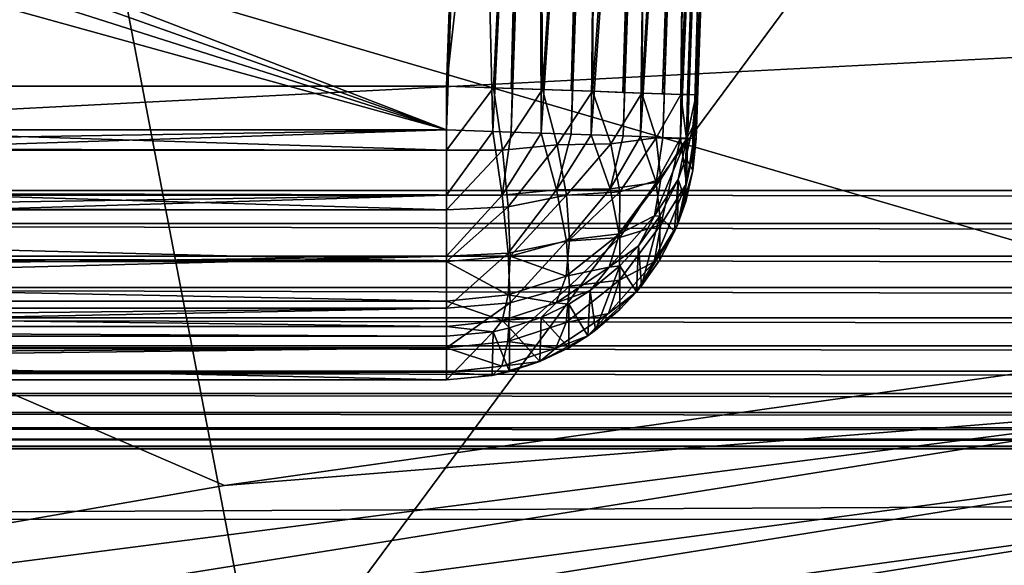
# Model space of a CAD drawing. Header units: millimetres. Extents: x -43.6 to 43.6, y -43.6 to 43.6.
# Tile 398 of 637: x -5.669 to -4.683, y 34.266 to 34.812. Entities that reach past the tile are written whole.
import ezdxf

# ---------------------------------------------------------------- set-up
doc = ezdxf.new("R2010")
doc.units = ezdxf.units.MM
doc.header["$LTSCALE"] = 52.148148
for name, color, linetype in [('150', 7, 'CONTINUOUS'), ('153', 7, 'CONTINUOUS'), ('162', 7, 'CONTINUOUS'), ('166', 7, 'CONTINUOUS'), ('188', 7, 'CONTINUOUS'), ('190', 7, 'CONTINUOUS'), ('191', 7, 'CONTINUOUS'), ('214', 7, 'CONTINUOUS'), ('270', 7, 'CONTINUOUS'), ('271', 7, 'CONTINUOUS'), ('295', 7, 'CONTINUOUS'), ('341', 7, 'CONTINUOUS'), ('358', 7, 'CONTINUOUS'), ('359', 7, 'CONTINUOUS'), ('360', 7, 'CONTINUOUS'), ('361', 7, 'CONTINUOUS'), ('362', 7, 'CONTINUOUS'), ('374', 7, 'CONTINUOUS'), ('376', 7, 'CONTINUOUS')]:
    doc.layers.add(name, color=color, linetype=linetype)

msp = doc.modelspace()

# ---------------------------------------------------------------- linework, layer by layer
at = {"layer": '150', "linetype": 'Continuous'}
for points in [[(-3.51865, 36.6918, 23.93032), (-5.4256, 34.11657, 15.3553), (-5.86139, 36.39121, 23.93032), (-3.51865, 36.6918, 23.93032)], [(-4.33578, 34.27058, 15.34988), (-5.4256, 34.11657, 15.3553), (-3.51865, 36.6918, 23.93032), (-4.33578, 34.27058, 15.34988)], [(-5.4256, 34.11657, 15.3553), (-6.52169, 33.926, 15.362), (-5.86139, 36.39121, 23.93032), (-5.4256, 34.11657, 15.3553)]]:
    msp.add_3dface(points, dxfattribs=at)
at = {"layer": '153', "color": 2, "linetype": 'Continuous'}
for points in [[(-4.63352, 35.09554, 25.93032), (-6.91836, 34.71758, 25.93032), (-4.21213, 28.73255, 2.36968), (-4.63352, 35.09554, 25.93032)], [(-4.21213, 28.73255, 2.36968), (-6.91836, 34.71758, 25.93032), (-5.25826, 28.55969, 2.36968), (-4.21213, 28.73255, 2.36968)], [(-5.25826, 28.55969, 2.36968), (-6.91836, 34.71758, 25.93032), (-6.29734, 28.34869, 2.36968), (-5.25826, 28.55969, 2.36968)]]:
    msp.add_3dface(points, dxfattribs=at)
at = {"layer": '162', "linetype": 'Continuous'}
for points in [[(-5.21508, 35.5, -4.5), (-7.4666, 34.69631, -4.5), (-8.87921, 35.5, -4.5), (-5.21508, 35.5, -4.5)], [(-7.3609, 34.73322, -4.5), (-7.4666, 34.69631, -4.5), (-5.21508, 35.5, -4.5), (-7.3609, 34.73322, -4.5)], [(-7.25, 34.74567, -4.5), (-7.3609, 34.73322, -4.5), (-5.21508, 35.5, -4.5), (-7.25, 34.74567, -4.5)], [(-5.24142, 34.74567, -4.5), (-7.25, 34.74567, -4.5), (-5.21508, 35.5, -4.5), (-5.24142, 34.74567, -4.5)]]:
    msp.add_3dface(points, dxfattribs=at)
at = {"layer": '166', "linetype": 'Continuous'}
for points in [[(-5.21356, 35.5, -1.5), (-7.31207, 35.5, -1.5), (-5.24142, 34.70204, -1.5), (-5.21356, 35.5, -1.5)], [(-7.31207, 35.5, -1.5), (-7.27777, 35.42298, -1.5), (-5.24142, 34.70204, -1.5), (-7.31207, 35.5, -1.5)], [(-7.27777, 35.42298, -1.5), (-7.25716, 35.34296, -1.5), (-5.24142, 34.70204, -1.5), (-7.27777, 35.42298, -1.5)], [(-7.25716, 35.34296, -1.5), (-7.25002, 35.25858, -1.5), (-5.24142, 34.70204, -1.5), (-7.25716, 35.34296, -1.5)], [(-7.25002, 35.25858, -1.5), (-7.25, 34.70204, -1.5), (-5.24142, 34.70204, -1.5), (-7.25002, 35.25858, -1.5)]]:
    msp.add_3dface(points, dxfattribs=at)
at = {"layer": '188', "linetype": 'Continuous'}
for points in [[(-7.25, 34.31228, 6.25436), (-7.25, 34.38278, 2.2155), (7.25, 34.38278, 2.2155), (-7.25, 34.31228, 6.25436)], [(7.25, 34.31228, 6.25436), (-7.25, 34.31228, 6.25436), (7.25, 34.38278, 2.2155), (7.25, 34.31228, 6.25436)]]:
    msp.add_3dface(points, dxfattribs=at)
at = {"layer": '190', "linetype": 'Continuous'}
for points in [[(-5.24142, 34.45207, -1.75436), (-7.25, 34.45207, -1.75436), (-7.25, 34.49571, -4.25436), (-5.24142, 34.45207, -1.75436)], [(-5.24142, 34.49571, -4.25436), (-5.24142, 34.45207, -1.75436), (-7.25, 34.49571, -4.25436), (-5.24142, 34.49571, -4.25436)]]:
    msp.add_3dface(points, dxfattribs=at)
at = {"layer": '191', "linetype": 'Continuous'}
for points in [[(7.25, 34.64147, 1.97002), (-7.25, 34.64147, 1.97002), (7.25, 35.38939, 1.99614), (7.25, 34.64147, 1.97002)], [(7.25, 35.38939, 1.99614), (-7.25, 34.64147, 1.97002), (-7.25, 35.38939, 1.99614), (7.25, 35.38939, 1.99614)]]:
    msp.add_3dface(points, dxfattribs=at)
at = {"layer": '214', "color": 2, "linetype": 'Continuous'}
for points in [[(-4.6258, 35.13627, 26.03118), (-6.92572, 34.81796, 26.12162), (-6.91392, 34.75861, 26.03118), (-4.6258, 35.13627, 26.03118)], [(-4.63352, 35.09554, 25.93032), (-4.6258, 35.13627, 26.03118), (-6.91392, 34.75861, 26.03118), (-4.63352, 35.09554, 25.93032)], [(-6.91836, 34.71758, 25.93032), (-4.63352, 35.09554, 25.93032), (-6.91392, 34.75861, 26.03118), (-6.91836, 34.71758, 25.93032)]]:
    msp.add_3dface(points, dxfattribs=at)
at = {"layer": '270', "linetype": 'Continuous'}
for points in [[(-5.24142, 34.70204, -1.5), (-7.25, 34.70204, -1.5), (-7.25, 34.66904, -1.50219), (-5.24142, 34.70204, -1.5)], [(-7.25, 34.63663, -1.50871), (-5.24142, 34.70204, -1.5), (-7.25, 34.66904, -1.50219), (-7.25, 34.63663, -1.50871)], [(-5.24142, 34.70204, -1.5), (-7.25, 34.63663, -1.50871), (-5.24142, 34.63663, -1.50871), (-5.24142, 34.70204, -1.5)], [(-7.25, 34.60536, -1.51945), (-7.25, 34.57578, -1.53422), (-5.24142, 34.63663, -1.50871), (-7.25, 34.60536, -1.51945)], [(-5.24142, 34.63663, -1.50871), (-7.25, 34.57578, -1.53422), (-5.24142, 34.57578, -1.53422), (-5.24142, 34.63663, -1.50871)], [(-7.25, 34.63663, -1.50871), (-7.25, 34.60536, -1.51945), (-5.24142, 34.63663, -1.50871), (-7.25, 34.63663, -1.50871)], [(-7.25, 34.54841, -1.55277), (-7.25, 34.52372, -1.57477), (-5.24142, 34.57578, -1.53422), (-7.25, 34.54841, -1.55277)], [(-5.24142, 34.57578, -1.53422), (-7.25, 34.52372, -1.57477), (-5.24142, 34.52372, -1.57477), (-5.24142, 34.57578, -1.53422)], [(-7.25, 34.57578, -1.53422), (-7.25, 34.54841, -1.55277), (-5.24142, 34.57578, -1.53422), (-7.25, 34.57578, -1.53422)], [(-7.25, 34.50216, -1.59984), (-7.25, 34.48409, -1.62753), (-5.24142, 34.52372, -1.57477), (-7.25, 34.50216, -1.59984)], [(-5.24142, 34.52372, -1.57477), (-7.25, 34.48409, -1.62753), (-5.24142, 34.48409, -1.62753), (-5.24142, 34.52372, -1.57477)], [(-7.25, 34.52372, -1.57477), (-7.25, 34.50216, -1.59984), (-5.24142, 34.52372, -1.57477), (-7.25, 34.52372, -1.57477)], [(-7.25, 34.46983, -1.65736), (-7.25, 34.45964, -1.68881), (-5.24142, 34.48409, -1.62753), (-7.25, 34.46983, -1.65736)], [(-5.24142, 34.48409, -1.62753), (-7.25, 34.45964, -1.68881), (-5.24142, 34.45964, -1.68881), (-5.24142, 34.48409, -1.62753)], [(-7.25, 34.48409, -1.62753), (-7.25, 34.46983, -1.65736), (-5.24142, 34.48409, -1.62753), (-7.25, 34.48409, -1.62753)], [(-7.25, 34.45207, -1.75436), (-5.24142, 34.45207, -1.75436), (-5.24142, 34.45964, -1.68881), (-7.25, 34.45207, -1.75436)], [(-7.25, 34.45369, -1.72134), (-7.25, 34.45207, -1.75436), (-5.24142, 34.45964, -1.68881), (-7.25, 34.45369, -1.72134)], [(-7.25, 34.45964, -1.68881), (-7.25, 34.45369, -1.72134), (-5.24142, 34.45964, -1.68881), (-7.25, 34.45964, -1.68881)]]:
    msp.add_3dface(points, dxfattribs=at)
at = {"layer": '271', "linetype": 'Continuous'}
for points in [[(-7.25, 34.74567, -4.5), (-5.24142, 34.74567, -4.5), (-5.24142, 34.68167, -4.49167), (-7.25, 34.74567, -4.5)], [(-7.24998, 34.6852, -4.49257), (-7.25, 34.74567, -4.5), (-5.24142, 34.68167, -4.49167), (-7.24998, 34.6852, -4.49257)], [(-7.25, 34.62442, -4.46862), (-7.24998, 34.68167, -4.49167), (-5.24142, 34.62194, -4.46723), (-7.25, 34.62442, -4.46862)], [(-7.24998, 34.68167, -4.49167), (-7.24998, 34.6852, -4.49257), (-5.24142, 34.68167, -4.49167), (-7.24998, 34.68167, -4.49167)], [(-5.24142, 34.62194, -4.46723), (-7.24998, 34.68167, -4.49167), (-5.24142, 34.68167, -4.49167), (-5.24142, 34.62194, -4.46723)], [(-7.25, 34.62194, -4.46723), (-7.25, 34.62442, -4.46862), (-5.24142, 34.62194, -4.46723), (-7.25, 34.62194, -4.46723)], [(-7.25, 34.57192, -4.42974), (-7.25, 34.62194, -4.46723), (-5.24142, 34.57045, -4.42831), (-7.25, 34.57192, -4.42974)], [(-5.24142, 34.57045, -4.42831), (-7.25, 34.62194, -4.46723), (-5.24142, 34.62194, -4.46723), (-5.24142, 34.57045, -4.42831)], [(-7.25, 34.57045, -4.42831), (-7.25, 34.57192, -4.42974), (-5.24142, 34.57045, -4.42831), (-7.25, 34.57045, -4.42831)], [(-7.25, 34.53128, -4.37859), (-7.25, 34.57045, -4.42831), (-5.24142, 34.53064, -4.37751), (-7.25, 34.53128, -4.37859)], [(-5.24142, 34.53064, -4.37751), (-7.25, 34.57045, -4.42831), (-5.24142, 34.57045, -4.42831), (-5.24142, 34.53064, -4.37751)], [(-7.25, 34.53064, -4.37751), (-7.25, 34.53128, -4.37859), (-5.24142, 34.53064, -4.37751), (-7.25, 34.53064, -4.37751)], [(-7.25, 34.50529, -4.31866), (-7.25, 34.53064, -4.37751), (-5.24142, 34.50516, -4.31821), (-7.25, 34.50529, -4.31866)], [(-5.24142, 34.50516, -4.31821), (-7.25, 34.53064, -4.37751), (-5.24142, 34.53064, -4.37751), (-5.24142, 34.50516, -4.31821)], [(-7.25, 34.50516, -4.31821), (-7.25, 34.50529, -4.31866), (-5.24142, 34.50516, -4.31821), (-7.25, 34.50516, -4.31821)], [(-5.24142, 34.49571, -4.25436), (-7.25, 34.49571, -4.25436), (-7.25, 34.50516, -4.31821), (-5.24142, 34.49571, -4.25436)], [(-5.24142, 34.49571, -4.25436), (-7.25, 34.50516, -4.31821), (-5.24142, 34.50516, -4.31821), (-5.24142, 34.49571, -4.25436)]]:
    msp.add_3dface(points, dxfattribs=at)
at = {"layer": '295', "linetype": 'Continuous'}
for points in [[(-7.25, 34.64147, 1.97002), (7.25, 34.64147, 1.97002), (7.25, 34.60842, 1.97105), (-7.25, 34.64147, 1.97002)], [(-7.25, 34.60842, 1.97105), (-7.25, 34.64147, 1.97002), (7.25, 34.60842, 1.97105), (-7.25, 34.60842, 1.97105)], [(-7.25, 34.5758, 1.97644), (-7.25, 34.60842, 1.97105), (7.25, 34.5758, 1.97644), (-7.25, 34.5758, 1.97644)], [(7.25, 34.5758, 1.97644), (-7.25, 34.60842, 1.97105), (7.25, 34.60842, 1.97105), (7.25, 34.5758, 1.97644)], [(-7.25, 34.54417, 1.98608), (-7.25, 34.5758, 1.97644), (7.25, 34.54417, 1.98608), (-7.25, 34.54417, 1.98608)], [(7.25, 34.54417, 1.98608), (-7.25, 34.5758, 1.97644), (7.25, 34.5758, 1.97644), (7.25, 34.54417, 1.98608)], [(-7.25, 34.51409, 1.99982), (-7.25, 34.54417, 1.98608), (7.25, 34.51409, 1.99982), (-7.25, 34.51409, 1.99982)], [(7.25, 34.51409, 1.99982), (-7.25, 34.54417, 1.98608), (7.25, 34.54417, 1.98608), (7.25, 34.51409, 1.99982)], [(-7.25, 34.48609, 2.0174), (-7.25, 34.51409, 1.99982), (7.25, 34.48609, 2.0174), (-7.25, 34.48609, 2.0174)], [(7.25, 34.48609, 2.0174), (-7.25, 34.51409, 1.99982), (7.25, 34.51409, 1.99982), (7.25, 34.48609, 2.0174)], [(-7.25, 34.46065, 2.03852), (-7.25, 34.48609, 2.0174), (7.25, 34.46065, 2.03852), (-7.25, 34.46065, 2.03852)], [(7.25, 34.46065, 2.03852), (-7.25, 34.48609, 2.0174), (7.25, 34.48609, 2.0174), (7.25, 34.46065, 2.03852)], [(-7.25, 34.43823, 2.06282), (-7.25, 34.46065, 2.03852), (7.25, 34.43823, 2.06282), (-7.25, 34.43823, 2.06282)], [(7.25, 34.43823, 2.06282), (-7.25, 34.46065, 2.03852), (7.25, 34.46065, 2.03852), (7.25, 34.43823, 2.06282)], [(-7.25, 34.4192, 2.08986), (-7.25, 34.43823, 2.06282), (7.25, 34.4192, 2.08986), (-7.25, 34.4192, 2.08986)], [(7.25, 34.4192, 2.08986), (-7.25, 34.43823, 2.06282), (7.25, 34.43823, 2.06282), (7.25, 34.4192, 2.08986)], [(-7.25, 34.40391, 2.11918), (-7.25, 34.4192, 2.08986), (7.25, 34.40391, 2.11918), (-7.25, 34.40391, 2.11918)], [(7.25, 34.40391, 2.11918), (-7.25, 34.4192, 2.08986), (7.25, 34.4192, 2.08986), (7.25, 34.40391, 2.11918)], [(-7.25, 34.39263, 2.15026), (-7.25, 34.40391, 2.11918), (7.25, 34.39263, 2.15026), (-7.25, 34.39263, 2.15026)], [(7.25, 34.39263, 2.15026), (-7.25, 34.40391, 2.11918), (7.25, 34.40391, 2.11918), (7.25, 34.39263, 2.15026)], [(-7.25, 34.38554, 2.18256), (-7.25, 34.39263, 2.15026), (7.25, 34.38554, 2.18256), (-7.25, 34.38554, 2.18256)], [(7.25, 34.38554, 2.18256), (-7.25, 34.39263, 2.15026), (7.25, 34.39263, 2.15026), (7.25, 34.38554, 2.18256)], [(7.25, 34.38278, 2.2155), (-7.25, 34.38278, 2.2155), (-7.25, 34.38554, 2.18256), (7.25, 34.38278, 2.2155)], [(7.25, 34.38278, 2.2155), (-7.25, 34.38554, 2.18256), (7.25, 34.38554, 2.18256), (7.25, 34.38278, 2.2155)]]:
    msp.add_3dface(points, dxfattribs=at)
at = {"layer": '341', "linetype": 'Continuous'}
for points in [[(-4.92083, 36.74127, -3.00266), (-4.92094, 36.73619, -2.88755), (-4.99157, 34.73695, -4.25015), (-4.92083, 36.74127, -3.00266)], [(-4.9211, 36.73573, -3.11774), (-4.92083, 36.74127, -3.00266), (-4.99157, 34.73695, -4.25015), (-4.9211, 36.73573, -3.11774)], [(-4.92094, 36.73619, -2.88755), (-4.92142, 36.72054, -2.7734), (-4.99157, 34.73695, -4.25015), (-4.92094, 36.73619, -2.88755)], [(-4.92173, 36.71962, -3.23183), (-4.9211, 36.73573, -3.11774), (-4.99157, 34.73695, -4.25015), (-4.92173, 36.71962, -3.23183)], [(-4.92142, 36.72054, -2.7734), (-4.92226, 36.69443, -2.66117), (-4.99157, 34.73695, -4.25015), (-4.92142, 36.72054, -2.7734)], [(-4.92272, 36.69307, -3.34395), (-4.92173, 36.71962, -3.23183), (-4.99157, 34.73695, -4.25015), (-4.92272, 36.69307, -3.34395)], [(-4.92226, 36.69443, -2.66117), (-4.92346, 36.65811, -2.55181), (-4.99157, 34.73695, -4.25015), (-4.92226, 36.69443, -2.66117)], [(-4.92407, 36.6563, -3.45315), (-4.92272, 36.69307, -3.34395), (-4.99157, 34.73695, -4.25015), (-4.92407, 36.6563, -3.45315)], [(-4.92346, 36.65811, -2.55181), (-4.92501, 36.61186, -2.44626), (-4.99157, 34.73695, -4.25015), (-4.92346, 36.65811, -2.55181)], [(-4.92577, 36.60964, -3.55851), (-4.92407, 36.6563, -3.45315), (-4.99157, 34.73695, -4.25015), (-4.92577, 36.60964, -3.55851)], [(-4.92501, 36.61186, -2.44626), (-4.9269, 36.55608, -2.34542), (-4.99157, 34.73695, -4.25015), (-4.92501, 36.61186, -2.44626)], [(-4.92779, 36.55347, -3.65913), (-4.92577, 36.60964, -3.55851), (-4.99157, 34.73695, -4.25015), (-4.92779, 36.55347, -3.65913)], [(-4.9269, 36.55608, -2.34542), (-4.9291, 36.49126, -2.25013), (-4.99157, 34.73695, -4.25015), (-4.9269, 36.55608, -2.34542)], [(-4.93012, 36.48826, -3.75415), (-4.92779, 36.55347, -3.65913), (-4.99157, 34.73695, -4.25015), (-4.93012, 36.48826, -3.75415)], [(-4.9291, 36.49126, -2.25013), (-4.93161, 36.41792, -2.16121), (-4.99157, 34.73695, -4.25015), (-4.9291, 36.49126, -2.25013)], [(-4.93275, 36.41458, -3.84277), (-4.93012, 36.48826, -3.75415), (-4.99157, 34.73695, -4.25015), (-4.93275, 36.41458, -3.84277)], [(-4.93161, 36.41792, -2.16121), (-4.9344, 36.33671, -2.07943), (-4.99157, 34.73695, -4.25015), (-4.93161, 36.41792, -2.16121)], [(-4.93565, 36.33305, -3.92423), (-4.93275, 36.41458, -3.84277), (-4.99157, 34.73695, -4.25015), (-4.93565, 36.33305, -3.92423)], [(-4.9344, 36.33671, -2.07943), (-4.93744, 36.2483, -2.00546), (-4.99157, 34.73695, -4.25015), (-4.9344, 36.33671, -2.07943)], [(-4.93879, 36.24436, -3.99783), (-4.93565, 36.33305, -3.92423), (-4.99157, 34.73695, -4.25015), (-4.93879, 36.24436, -3.99783)], [(-4.93744, 36.2483, -2.00546), (-4.94071, 36.15345, -1.93996), (-4.99157, 34.73695, -4.25015), (-4.93744, 36.2483, -2.00546)], [(-4.94215, 36.14926, -4.06296), (-4.93879, 36.24436, -3.99783), (-4.99157, 34.73695, -4.25015), (-4.94215, 36.14926, -4.06296)], [(-4.94071, 36.15345, -1.93996), (-4.94418, 36.05298, -1.88346), (-4.99157, 34.73695, -4.25015), (-4.94071, 36.15345, -1.93996)], [(-4.9457, 36.04856, -4.11905), (-4.94215, 36.14926, -4.06296), (-4.99157, 34.73695, -4.25015), (-4.9457, 36.04856, -4.11905)], [(-4.94418, 36.05298, -1.88346), (-4.94783, 35.9477, -1.83646), (-4.99157, 34.73695, -4.25015), (-4.94418, 36.05298, -1.88346)], [(-4.94941, 35.94312, -4.16563), (-4.9457, 36.04856, -4.11905), (-4.99157, 34.73695, -4.25015), (-4.94941, 35.94312, -4.16563)], [(-4.94783, 35.9477, -1.83646), (-4.95161, 35.83867, -1.79939), (-4.99157, 34.73695, -4.25015), (-4.94783, 35.9477, -1.83646)], [(-4.95325, 35.83384, -4.2023), (-4.94941, 35.94312, -4.16563), (-4.99157, 34.73695, -4.25015), (-4.95325, 35.83384, -4.2023)], [(-4.95161, 35.83867, -1.79939), (-4.95554, 35.72567, -1.77232), (-4.99157, 34.73695, -4.25015), (-4.95161, 35.83867, -1.79939)], [(-4.95718, 35.72162, -4.22875), (-4.95325, 35.83384, -4.2023), (-4.99157, 34.73695, -4.25015), (-4.95718, 35.72162, -4.22875)], [(-4.95554, 35.72567, -1.77232), (-4.9596, 35.60931, -1.75574), (-4.99157, 34.73695, -4.25015), (-4.95554, 35.72567, -1.77232)], [(-4.96117, 35.60755, -4.24474), (-4.95718, 35.72162, -4.22875), (-4.99157, 34.73695, -4.25015), (-4.96117, 35.60755, -4.24474)], [(-4.9596, 35.60931, -1.75574), (-4.96371, 35.49128, -1.75015), (-4.99157, 34.73695, -4.25015), (-4.9596, 35.60931, -1.75574)], [(-4.96524, 35.49128, -4.25015), (-4.96117, 35.60755, -4.24474), (-4.99157, 34.73695, -4.25015), (-4.96524, 35.49128, -4.25015)], [(-4.99157, 34.73695, -4.25015), (-4.96371, 35.49128, -1.75015), (-4.99157, 34.69331, -1.75015), (-4.99157, 34.73695, -4.25015)]]:
    msp.add_3dface(points, dxfattribs=at)
at = {"layer": '358', "linetype": 'Continuous'}
for points in [[(-5.24142, 34.74567, -4.5), (-5.21508, 35.5, -4.5), (-5.15787, 35.498, -4.49336), (-5.24142, 34.74567, -4.5)], [(-5.24142, 34.74567, -4.5), (-5.15787, 35.498, -4.49336), (-5.1944, 34.74403, -4.49553), (-5.24142, 34.74567, -4.5)], [(-5.1944, 34.74403, -4.49553), (-5.15787, 35.498, -4.49336), (-5.17681, 34.74342, -4.4915), (-5.1944, 34.74403, -4.49553)], [(-5.15787, 35.498, -4.49336), (-5.15044, 35.49774, -4.49149), (-5.17681, 34.74342, -4.4915), (-5.15787, 35.498, -4.49336)], [(-5.17681, 34.74342, -4.4915), (-5.15044, 35.49774, -4.49149), (-5.1454, 34.74232, -4.4808), (-5.17681, 34.74342, -4.4915)], [(-5.15044, 35.49774, -4.49149), (-5.09554, 35.49583, -4.46953), (-5.1454, 34.74232, -4.4808), (-5.15044, 35.49774, -4.49149)], [(-5.1454, 34.74232, -4.4808), (-5.09554, 35.49583, -4.46953), (-5.11656, 34.74131, -4.46654), (-5.1454, 34.74232, -4.4808)], [(-5.09554, 35.49583, -4.46953), (-5.0902, 35.49564, -4.46653), (-5.11656, 34.74131, -4.46654), (-5.09554, 35.49583, -4.46953)], [(-5.11656, 34.74131, -4.46654), (-5.0902, 35.49564, -4.46653), (-5.09514, 34.74057, -4.45267), (-5.11656, 34.74131, -4.46654)], [(-5.0902, 35.49564, -4.46653), (-5.04173, 35.49395, -4.43003), (-5.09514, 34.74057, -4.45267), (-5.0902, 35.49564, -4.46653)], [(-5.09514, 34.74057, -4.45267), (-5.04173, 35.49395, -4.43003), (-5.06482, 34.73951, -4.42684), (-5.09514, 34.74057, -4.45267)], [(-5.04173, 35.49395, -4.43003), (-5.03847, 35.49383, -4.42683), (-5.06482, 34.73951, -4.42684), (-5.04173, 35.49395, -4.43003)], [(-5.06482, 34.73951, -4.42684), (-5.03847, 35.49383, -4.42683), (-5.04602, 34.73885, -4.4058), (-5.06482, 34.73951, -4.42684)], [(-5.03847, 35.49383, -4.42683), (-5.00029, 35.4925, -4.3777), (-5.04602, 34.73885, -4.4058), (-5.03847, 35.49383, -4.42683)], [(-5.04602, 34.73885, -4.4058), (-5.00029, 35.4925, -4.3777), (-5.0251, 34.73812, -4.3751), (-5.04602, 34.73885, -4.4058)], [(-5.00029, 35.4925, -4.3777), (-4.99876, 35.49245, -4.37509), (-5.0251, 34.73812, -4.3751), (-5.00029, 35.4925, -4.3777)], [(-5.0251, 34.73812, -4.3751), (-4.99876, 35.49245, -4.37509), (-5.00695, 34.73749, -4.33634), (-5.0251, 34.73812, -4.3751)], [(-4.99876, 35.49245, -4.37509), (-4.97417, 35.49159, -4.31626), (-5.00695, 34.73749, -4.33634), (-4.99876, 35.49245, -4.37509)], [(-5.00695, 34.73749, -4.33634), (-4.97417, 35.49159, -4.31626), (-5.00012, 34.73725, -4.31483), (-5.00695, 34.73749, -4.33634)], [(-4.97417, 35.49159, -4.31626), (-4.97378, 35.49157, -4.31483), (-5.00012, 34.73725, -4.31483), (-4.97417, 35.49159, -4.31626)], [(-4.97378, 35.49157, -4.31483), (-4.96524, 35.49128, -4.25015), (-5.00012, 34.73725, -4.31483), (-4.97378, 35.49157, -4.31483)], [(-4.96524, 35.49128, -4.25015), (-4.99157, 34.73695, -4.25015), (-5.00012, 34.73725, -4.31483), (-4.96524, 35.49128, -4.25015)]]:
    msp.add_3dface(points, dxfattribs=at)
at = {"layer": '359', "linetype": 'Continuous'}
for points in [[(-5.24142, 34.68167, -4.49167), (-5.24142, 34.74567, -4.5), (-5.1944, 34.74403, -4.49553), (-5.24142, 34.68167, -4.49167)], [(-5.24142, 34.68167, -4.49167), (-5.1944, 34.74403, -4.49553), (-5.18541, 34.68164, -4.48508), (-5.24142, 34.68167, -4.49167)], [(-5.1944, 34.74403, -4.49553), (-5.17681, 34.74342, -4.4915), (-5.1454, 34.74232, -4.4808), (-5.1944, 34.74403, -4.49553)], [(-5.1944, 34.74403, -4.49553), (-5.1454, 34.74232, -4.4808), (-5.18541, 34.68164, -4.48508), (-5.1944, 34.74403, -4.49553)], [(-5.18541, 34.68164, -4.48508), (-5.1454, 34.74232, -4.4808), (-5.13067, 34.68696, -4.4663), (-5.18541, 34.68164, -4.48508)], [(-5.1454, 34.74232, -4.4808), (-5.11656, 34.74131, -4.46654), (-5.09514, 34.74057, -4.45267), (-5.1454, 34.74232, -4.4808)], [(-5.1454, 34.74232, -4.4808), (-5.09514, 34.74057, -4.45267), (-5.13067, 34.68696, -4.4663), (-5.1454, 34.74232, -4.4808)], [(-5.09514, 34.74057, -4.45267), (-5.07706, 34.68801, -4.42934), (-5.13067, 34.68696, -4.4663), (-5.09514, 34.74057, -4.45267)], [(-5.09514, 34.74057, -4.45267), (-5.06482, 34.73951, -4.42684), (-5.04602, 34.73885, -4.4058), (-5.09514, 34.74057, -4.45267)], [(-5.09514, 34.74057, -4.45267), (-5.04602, 34.73885, -4.4058), (-5.07706, 34.68801, -4.42934), (-5.09514, 34.74057, -4.45267)], [(-5.04602, 34.73885, -4.4058), (-5.03144, 34.69397, -4.37544), (-5.07706, 34.68801, -4.42934), (-5.04602, 34.73885, -4.4058)], [(-5.04602, 34.73885, -4.4058), (-5.0251, 34.73812, -4.3751), (-5.00695, 34.73749, -4.33634), (-5.04602, 34.73885, -4.4058)], [(-5.04602, 34.73885, -4.4058), (-5.00695, 34.73749, -4.33634), (-5.03144, 34.69397, -4.37544), (-5.04602, 34.73885, -4.4058)], [(-5.00695, 34.73749, -4.33634), (-5.00132, 34.69309, -4.29568), (-5.03144, 34.69397, -4.37544), (-5.00695, 34.73749, -4.33634)], [(-5.00695, 34.73749, -4.33634), (-5.00012, 34.73725, -4.31483), (-5.00132, 34.69309, -4.29568), (-5.00695, 34.73749, -4.33634)], [(-5.00012, 34.73725, -4.31483), (-4.99157, 34.73695, -4.25015), (-5.00132, 34.69309, -4.29568), (-5.00012, 34.73725, -4.31483)], [(-5.00132, 34.69309, -4.29568), (-4.99157, 34.73695, -4.25015), (-4.99473, 34.70513, -4.25071), (-5.00132, 34.69309, -4.29568)], [(-5.00193, 34.67398, -4.25125), (-5.00132, 34.69309, -4.29568), (-4.99473, 34.70513, -4.25071), (-5.00193, 34.67398, -4.25125)], [(-5.13067, 34.68696, -4.4663), (-5.07706, 34.68801, -4.42934), (-5.12124, 34.63656, -4.44013), (-5.13067, 34.68696, -4.4663)], [(-5.07706, 34.68801, -4.42934), (-5.06777, 34.64011, -4.39561), (-5.12124, 34.63656, -4.44013), (-5.07706, 34.68801, -4.42934)], [(-5.07706, 34.68801, -4.42934), (-5.03144, 34.69397, -4.37544), (-5.06777, 34.64011, -4.39561), (-5.07706, 34.68801, -4.42934)], [(-5.03144, 34.69397, -4.37544), (-5.02695, 34.65266, -4.3386), (-5.06777, 34.64011, -4.39561), (-5.03144, 34.69397, -4.37544)], [(-5.00132, 34.69309, -4.29568), (-5.00947, 34.65242, -4.25163), (-5.03305, 34.61593, -4.2974), (-5.00132, 34.69309, -4.29568)], [(-5.02695, 34.65266, -4.3386), (-5.00132, 34.69309, -4.29568), (-5.03305, 34.61593, -4.2974), (-5.02695, 34.65266, -4.3386)], [(-5.03144, 34.69397, -4.37544), (-5.00132, 34.69309, -4.29568), (-5.02695, 34.65266, -4.3386), (-5.03144, 34.69397, -4.37544)], [(-5.00947, 34.65242, -4.25163), (-5.00132, 34.69309, -4.29568), (-5.00193, 34.67398, -4.25125), (-5.00947, 34.65242, -4.25163)], [(-5.24142, 34.62194, -4.46723), (-5.24142, 34.68167, -4.49167), (-5.18541, 34.68164, -4.48508), (-5.24142, 34.62194, -4.46723)], [(-5.17965, 34.62487, -4.45997), (-5.24142, 34.62194, -4.46723), (-5.18541, 34.68164, -4.48508), (-5.17965, 34.62487, -4.45997)], [(-5.17965, 34.62487, -4.45997), (-5.18541, 34.68164, -4.48508), (-5.13067, 34.68696, -4.4663), (-5.17965, 34.62487, -4.45997)], [(-5.17965, 34.62487, -4.45997), (-5.13067, 34.68696, -4.4663), (-5.12124, 34.63656, -4.44013), (-5.17965, 34.62487, -4.45997)], [(-5.02695, 34.65266, -4.3386), (-5.03305, 34.61593, -4.2974), (-5.06825, 34.59816, -4.35369), (-5.02695, 34.65266, -4.3386)], [(-5.06777, 34.64011, -4.39561), (-5.02695, 34.65266, -4.3386), (-5.06825, 34.59816, -4.35369), (-5.06777, 34.64011, -4.39561)], [(-5.00947, 34.65242, -4.25163), (-5.02789, 34.61568, -4.25227), (-5.03305, 34.61593, -4.2974), (-5.00947, 34.65242, -4.25163)], [(-5.12124, 34.63656, -4.44013), (-5.06777, 34.64011, -4.39561), (-5.11817, 34.59195, -4.40387), (-5.12124, 34.63656, -4.44013)], [(-5.06777, 34.64011, -4.39561), (-5.06825, 34.59816, -4.35369), (-5.11817, 34.59195, -4.40387), (-5.06777, 34.64011, -4.39561)], [(-5.17772, 34.57561, -4.42181), (-5.17965, 34.62487, -4.45997), (-5.12124, 34.63656, -4.44013), (-5.17772, 34.57561, -4.42181)], [(-5.17772, 34.57561, -4.42181), (-5.12124, 34.63656, -4.44013), (-5.11817, 34.59195, -4.40387), (-5.17772, 34.57561, -4.42181)], [(-5.24142, 34.57045, -4.42831), (-5.24142, 34.62194, -4.46723), (-5.17965, 34.62487, -4.45997), (-5.24142, 34.57045, -4.42831)], [(-5.17772, 34.57561, -4.42181), (-5.24142, 34.57045, -4.42831), (-5.17965, 34.62487, -4.45997), (-5.17772, 34.57561, -4.42181)], [(-5.03305, 34.61593, -4.2974), (-5.04917, 34.58588, -4.25279), (-5.07848, 34.56451, -4.30593), (-5.03305, 34.61593, -4.2974)], [(-5.06825, 34.59816, -4.35369), (-5.03305, 34.61593, -4.2974), (-5.07848, 34.56451, -4.30593), (-5.06825, 34.59816, -4.35369)], [(-5.03305, 34.61593, -4.2974), (-5.02789, 34.61568, -4.25227), (-5.04917, 34.58588, -4.25279), (-5.03305, 34.61593, -4.2974)], [(-5.17772, 34.57561, -4.42181), (-5.11817, 34.59195, -4.40387), (-5.12164, 34.55549, -4.35946), (-5.17772, 34.57561, -4.42181)], [(-5.06825, 34.59816, -4.35369), (-5.07848, 34.56451, -4.30593), (-5.12164, 34.55549, -4.35946), (-5.06825, 34.59816, -4.35369)], [(-5.11817, 34.59195, -4.40387), (-5.06825, 34.59816, -4.35369), (-5.12164, 34.55549, -4.35946), (-5.11817, 34.59195, -4.40387)], [(-5.04917, 34.58588, -4.25279), (-5.06777, 34.56585, -4.25314), (-5.07848, 34.56451, -4.30593), (-5.04917, 34.58588, -4.25279)], [(-5.17976, 34.53692, -4.37297), (-5.24142, 34.57045, -4.42831), (-5.17772, 34.57561, -4.42181), (-5.17976, 34.53692, -4.37297)], [(-5.24142, 34.53064, -4.37751), (-5.24142, 34.57045, -4.42831), (-5.17976, 34.53692, -4.37297), (-5.24142, 34.53064, -4.37751)], [(-5.17976, 34.53692, -4.37297), (-5.17772, 34.57561, -4.42181), (-5.12164, 34.55549, -4.35946), (-5.17976, 34.53692, -4.37297)], [(-5.07848, 34.56451, -4.30593), (-5.09746, 34.54132, -4.25357), (-5.13146, 34.52911, -4.30924), (-5.07848, 34.56451, -4.30593)], [(-5.12164, 34.55549, -4.35946), (-5.07848, 34.56451, -4.30593), (-5.13146, 34.52911, -4.30924), (-5.12164, 34.55549, -4.35946)], [(-5.07848, 34.56451, -4.30593), (-5.06777, 34.56585, -4.25314), (-5.09746, 34.54132, -4.25357), (-5.07848, 34.56451, -4.30593)], [(-5.17976, 34.53692, -4.37297), (-5.12164, 34.55549, -4.35946), (-5.13146, 34.52911, -4.30924), (-5.17976, 34.53692, -4.37297)], [(-5.09746, 34.54132, -4.25357), (-5.11898, 34.52775, -4.2538), (-5.13146, 34.52911, -4.30924), (-5.09746, 34.54132, -4.25357)], [(-5.18563, 34.51122, -4.31647), (-5.24142, 34.53064, -4.37751), (-5.17976, 34.53692, -4.37297), (-5.18563, 34.51122, -4.31647)], [(-5.24142, 34.50516, -4.31821), (-5.24142, 34.53064, -4.37751), (-5.18563, 34.51122, -4.31647), (-5.24142, 34.50516, -4.31821)], [(-5.18563, 34.51122, -4.31647), (-5.17976, 34.53692, -4.37297), (-5.13146, 34.52911, -4.30924), (-5.18563, 34.51122, -4.31647)], [(-5.18563, 34.51122, -4.31647), (-5.13146, 34.52911, -4.30924), (-5.14663, 34.51438, -4.25404), (-5.18563, 34.51122, -4.31647)], [(-5.13146, 34.52911, -4.30924), (-5.11898, 34.52775, -4.2538), (-5.14663, 34.51438, -4.25404), (-5.13146, 34.52911, -4.30924)], [(-5.19483, 34.50009, -4.25429), (-5.24142, 34.50516, -4.31821), (-5.18563, 34.51122, -4.31647), (-5.19483, 34.50009, -4.25429)], [(-5.19483, 34.50009, -4.25429), (-5.18563, 34.51122, -4.31647), (-5.17816, 34.50385, -4.25422), (-5.19483, 34.50009, -4.25429)], [(-5.18563, 34.51122, -4.31647), (-5.14663, 34.51438, -4.25404), (-5.17816, 34.50385, -4.25422), (-5.18563, 34.51122, -4.31647)], [(-5.24142, 34.49571, -4.25436), (-5.24142, 34.50516, -4.31821), (-5.19483, 34.50009, -4.25429), (-5.24142, 34.49571, -4.25436)]]:
    msp.add_3dface(points, dxfattribs=at)
at = {"layer": '360', "linetype": 'Continuous'}
for points in [[(-4.99157, 34.73695, -4.25015), (-4.99157, 34.69331, -1.75015), (-4.99473, 34.66149, -1.75071), (-4.99157, 34.73695, -4.25015)], [(-4.99473, 34.70513, -4.25071), (-4.99157, 34.73695, -4.25015), (-4.99473, 34.66149, -1.75071), (-4.99473, 34.70513, -4.25071)], [(-5.00193, 34.67398, -4.25125), (-4.99473, 34.70513, -4.25071), (-4.99473, 34.66149, -1.75071), (-5.00193, 34.67398, -4.25125)], [(-5.00947, 34.65242, -4.25163), (-5.00193, 34.67398, -4.25125), (-5.00193, 34.63034, -1.75125), (-5.00947, 34.65242, -4.25163)], [(-5.00193, 34.63034, -1.75125), (-5.00193, 34.67398, -4.25125), (-4.99473, 34.66149, -1.75071), (-5.00193, 34.63034, -1.75125)], [(-5.02789, 34.61568, -4.25227), (-5.00947, 34.65242, -4.25163), (-5.01304, 34.60036, -1.75177), (-5.02789, 34.61568, -4.25227)], [(-5.01304, 34.60036, -1.75177), (-5.00947, 34.65242, -4.25163), (-5.01023, 34.60691, -1.75166), (-5.01304, 34.60036, -1.75177)], [(-5.01023, 34.60691, -1.75166), (-5.00947, 34.65242, -4.25163), (-5.00193, 34.63034, -1.75125), (-5.01023, 34.60691, -1.75166)], [(-5.04917, 34.58588, -4.25279), (-5.02789, 34.61568, -4.25227), (-5.04624, 34.54585, -1.75273), (-5.04917, 34.58588, -4.25279)], [(-5.04624, 34.54585, -1.75273), (-5.02789, 34.61568, -4.25227), (-5.02789, 34.57204, -1.75227), (-5.04624, 34.54585, -1.75273)], [(-5.02789, 34.57204, -1.75227), (-5.02789, 34.61568, -4.25227), (-5.01304, 34.60036, -1.75177), (-5.02789, 34.57204, -1.75227)], [(-5.06777, 34.56585, -4.25314), (-5.04917, 34.58588, -4.25279), (-5.05111, 34.53994, -1.75283), (-5.06777, 34.56585, -4.25314)], [(-5.05111, 34.53994, -1.75283), (-5.04917, 34.58588, -4.25279), (-5.04624, 34.54585, -1.75273), (-5.05111, 34.53994, -1.75283)], [(-5.09746, 34.54132, -4.25357), (-5.06777, 34.56585, -4.25314), (-5.09216, 34.50152, -1.7535), (-5.09746, 34.54132, -4.25357)], [(-5.09216, 34.50152, -1.7535), (-5.06777, 34.56585, -4.25314), (-5.06778, 34.52221, -1.75314), (-5.09216, 34.50152, -1.7535)], [(-5.06778, 34.52221, -1.75314), (-5.06777, 34.56585, -4.25314), (-5.05111, 34.53994, -1.75283), (-5.06778, 34.52221, -1.75314)], [(-5.11898, 34.52775, -4.2538), (-5.09746, 34.54132, -4.25357), (-5.09992, 34.49597, -1.7536), (-5.11898, 34.52775, -4.2538)], [(-5.09992, 34.49597, -1.7536), (-5.09746, 34.54132, -4.25357), (-5.09216, 34.50152, -1.7535), (-5.09992, 34.49597, -1.7536)], [(-5.14663, 34.51438, -4.25404), (-5.11898, 34.52775, -4.2538), (-5.11898, 34.48411, -1.7538), (-5.14663, 34.51438, -4.25404)], [(-5.11898, 34.48411, -1.7538), (-5.11898, 34.52775, -4.2538), (-5.09992, 34.49597, -1.7536), (-5.11898, 34.48411, -1.7538)], [(-5.17816, 34.50385, -4.25422), (-5.14663, 34.51438, -4.25404), (-5.14794, 34.47021, -1.75405), (-5.17816, 34.50385, -4.25422)], [(-5.14794, 34.47021, -1.75405), (-5.14663, 34.51438, -4.25404), (-5.11898, 34.48411, -1.7538), (-5.14794, 34.47021, -1.75405)], [(-5.19483, 34.50009, -4.25429), (-5.17816, 34.50385, -4.25422), (-5.17816, 34.46021, -1.75422), (-5.19483, 34.50009, -4.25429)], [(-5.17816, 34.46021, -1.75422), (-5.17816, 34.50385, -4.25422), (-5.14794, 34.47021, -1.75405), (-5.17816, 34.46021, -1.75422)], [(-5.24142, 34.45207, -1.75436), (-5.24142, 34.49571, -4.25436), (-5.19483, 34.50009, -4.25429), (-5.24142, 34.45207, -1.75436)], [(-5.24142, 34.45207, -1.75436), (-5.19483, 34.50009, -4.25429), (-5.19556, 34.45632, -1.75429), (-5.24142, 34.45207, -1.75436)], [(-5.19556, 34.45632, -1.75429), (-5.19483, 34.50009, -4.25429), (-5.17816, 34.46021, -1.75422), (-5.19556, 34.45632, -1.75429)]]:
    msp.add_3dface(points, dxfattribs=at)
at = {"layer": '361', "linetype": 'Continuous'}
for points in [[(-5.24142, 34.70204, -1.5), (-5.24142, 34.63663, -1.50871), (-5.19512, 34.70042, -1.50433), (-5.24142, 34.70204, -1.5)], [(-5.19512, 34.70042, -1.50433), (-5.24142, 34.63663, -1.50871), (-5.18575, 34.63661, -1.51522), (-5.19512, 34.70042, -1.50433)], [(-5.19512, 34.70042, -1.50433), (-5.18575, 34.63661, -1.51522), (-5.17678, 34.69978, -1.50851), (-5.19512, 34.70042, -1.50433)], [(-5.18575, 34.63661, -1.51522), (-5.14669, 34.69873, -1.51867), (-5.17678, 34.69978, -1.50851), (-5.18575, 34.63661, -1.51522)], [(-5.18575, 34.63661, -1.51522), (-5.13127, 34.64215, -1.53371), (-5.14669, 34.69873, -1.51867), (-5.18575, 34.63661, -1.51522)], [(-5.13127, 34.64215, -1.53371), (-5.11649, 34.69767, -1.5335), (-5.14669, 34.69873, -1.51867), (-5.13127, 34.64215, -1.53371)], [(-5.09671, 34.69698, -1.5462), (-5.11649, 34.69767, -1.5335), (-5.13127, 34.64215, -1.53371), (-5.09671, 34.69698, -1.5462)], [(-5.07756, 34.64314, -1.57061), (-5.09671, 34.69698, -1.5462), (-5.13127, 34.64215, -1.53371), (-5.07756, 34.64314, -1.57061)], [(-5.07756, 34.64314, -1.57061), (-5.06472, 34.69587, -1.57325), (-5.09671, 34.69698, -1.5462), (-5.07756, 34.64314, -1.57061)], [(-5.04723, 34.69526, -1.5927), (-5.06472, 34.69587, -1.57325), (-5.07756, 34.64314, -1.57061), (-5.04723, 34.69526, -1.5927)], [(-5.03166, 34.6493, -1.62463), (-5.04723, 34.69526, -1.5927), (-5.07756, 34.64314, -1.57061), (-5.03166, 34.6493, -1.62463)], [(-5.03166, 34.6493, -1.62463), (-5.02501, 34.69448, -1.62507), (-5.04723, 34.69526, -1.5927), (-5.03166, 34.6493, -1.62463)], [(-5.00734, 34.69386, -1.6626), (-5.02501, 34.69448, -1.62507), (-5.03166, 34.6493, -1.62463), (-5.00734, 34.69386, -1.6626)], [(-5.02692, 34.60715, -1.66348), (-5.00734, 34.69386, -1.6626), (-5.03166, 34.6493, -1.62463), (-5.02692, 34.60715, -1.66348)], [(-5.00131, 34.64843, -1.70561), (-5.00734, 34.69386, -1.6626), (-5.02692, 34.60715, -1.66348), (-5.00131, 34.64843, -1.70561)], [(-4.99157, 34.69331, -1.75015), (-5.01023, 34.60691, -1.75166), (-4.99473, 34.66149, -1.75071), (-4.99157, 34.69331, -1.75015)], [(-5.01023, 34.60691, -1.75166), (-4.99157, 34.69331, -1.75015), (-5.00131, 34.64843, -1.70561), (-5.01023, 34.60691, -1.75166)], [(-5.00734, 34.69386, -1.6626), (-5.00131, 34.64843, -1.70561), (-5.00006, 34.69361, -1.68541), (-5.00734, 34.69386, -1.6626)], [(-5.00006, 34.69361, -1.68541), (-5.00131, 34.64843, -1.70561), (-4.99369, 34.69339, -1.7175), (-5.00006, 34.69361, -1.68541)], [(-5.00131, 34.64843, -1.70561), (-4.99157, 34.69331, -1.75015), (-4.99369, 34.69339, -1.7175), (-5.00131, 34.64843, -1.70561)], [(-5.01023, 34.60691, -1.75166), (-5.00193, 34.63034, -1.75125), (-4.99473, 34.66149, -1.75071), (-5.01023, 34.60691, -1.75166)], [(-5.06776, 34.59423, -1.60606), (-5.03166, 34.6493, -1.62463), (-5.07756, 34.64314, -1.57061), (-5.06776, 34.59423, -1.60606)], [(-5.02692, 34.60715, -1.66348), (-5.03166, 34.6493, -1.62463), (-5.06776, 34.59423, -1.60606), (-5.02692, 34.60715, -1.66348)], [(-5.18575, 34.63661, -1.51522), (-5.17972, 34.5788, -1.54142), (-5.13127, 34.64215, -1.53371), (-5.18575, 34.63661, -1.51522)], [(-5.17972, 34.5788, -1.54142), (-5.12137, 34.59082, -1.56101), (-5.13127, 34.64215, -1.53371), (-5.17972, 34.5788, -1.54142)], [(-5.12137, 34.59082, -1.56101), (-5.07756, 34.64314, -1.57061), (-5.13127, 34.64215, -1.53371), (-5.12137, 34.59082, -1.56101)], [(-5.06776, 34.59423, -1.60606), (-5.07756, 34.64314, -1.57061), (-5.12137, 34.59082, -1.56101), (-5.06776, 34.59423, -1.60606)], [(-5.01023, 34.60691, -1.75166), (-5.00131, 34.64843, -1.70561), (-5.03354, 34.57002, -1.70691), (-5.01023, 34.60691, -1.75166)], [(-5.03354, 34.57002, -1.70691), (-5.00131, 34.64843, -1.70561), (-5.02692, 34.60715, -1.66348), (-5.03354, 34.57002, -1.70691)], [(-5.24142, 34.63663, -1.50871), (-5.24142, 34.57578, -1.53422), (-5.18575, 34.63661, -1.51522), (-5.24142, 34.63663, -1.50871)], [(-5.18575, 34.63661, -1.51522), (-5.24142, 34.57578, -1.53422), (-5.17972, 34.5788, -1.54142), (-5.18575, 34.63661, -1.51522)], [(-5.03354, 34.57002, -1.70691), (-5.02692, 34.60715, -1.66348), (-5.06836, 34.55178, -1.65014), (-5.03354, 34.57002, -1.70691)], [(-5.06836, 34.55178, -1.65014), (-5.02692, 34.60715, -1.66348), (-5.06776, 34.59423, -1.60606), (-5.06836, 34.55178, -1.65014)], [(-5.05111, 34.53994, -1.75283), (-5.01304, 34.60036, -1.75177), (-5.01023, 34.60691, -1.75166), (-5.05111, 34.53994, -1.75283)], [(-5.05111, 34.53994, -1.75283), (-5.01023, 34.60691, -1.75166), (-5.03354, 34.57002, -1.70691), (-5.05111, 34.53994, -1.75283)], [(-5.05111, 34.53994, -1.75283), (-5.02789, 34.57204, -1.75227), (-5.01304, 34.60036, -1.75177), (-5.05111, 34.53994, -1.75283)], [(-5.17972, 34.5788, -1.54142), (-5.1777, 34.52901, -1.58118), (-5.12137, 34.59082, -1.56101), (-5.17972, 34.5788, -1.54142)], [(-5.1777, 34.52901, -1.58118), (-5.11814, 34.54568, -1.59883), (-5.12137, 34.59082, -1.56101), (-5.1777, 34.52901, -1.58118)], [(-5.11814, 34.54568, -1.59883), (-5.06776, 34.59423, -1.60606), (-5.12137, 34.59082, -1.56101), (-5.11814, 34.54568, -1.59883)], [(-5.06836, 34.55178, -1.65014), (-5.06776, 34.59423, -1.60606), (-5.11814, 34.54568, -1.59883), (-5.06836, 34.55178, -1.65014)], [(-5.24142, 34.57578, -1.53422), (-5.24142, 34.52372, -1.57477), (-5.17972, 34.5788, -1.54142), (-5.24142, 34.57578, -1.53422)], [(-5.17972, 34.5788, -1.54142), (-5.24142, 34.52372, -1.57477), (-5.1777, 34.52901, -1.58118), (-5.17972, 34.5788, -1.54142)], [(-5.05111, 34.53994, -1.75283), (-5.03354, 34.57002, -1.70691), (-5.07933, 34.51833, -1.7002), (-5.05111, 34.53994, -1.75283)], [(-5.07933, 34.51833, -1.7002), (-5.03354, 34.57002, -1.70691), (-5.06836, 34.55178, -1.65014), (-5.07933, 34.51833, -1.7002)], [(-5.05111, 34.53994, -1.75283), (-5.04624, 34.54585, -1.75273), (-5.02789, 34.57204, -1.75227), (-5.05111, 34.53994, -1.75283)], [(-5.07933, 34.51833, -1.7002), (-5.06836, 34.55178, -1.65014), (-5.12177, 34.50924, -1.64506), (-5.07933, 34.51833, -1.7002)], [(-5.12177, 34.50924, -1.64506), (-5.06836, 34.55178, -1.65014), (-5.11814, 34.54568, -1.59883), (-5.12177, 34.50924, -1.64506)], [(-5.1777, 34.52901, -1.58118), (-5.17983, 34.49046, -1.63192), (-5.11814, 34.54568, -1.59883), (-5.1777, 34.52901, -1.58118)], [(-5.17983, 34.49046, -1.63192), (-5.12177, 34.50924, -1.64506), (-5.11814, 34.54568, -1.59883), (-5.17983, 34.49046, -1.63192)], [(-5.09992, 34.49597, -1.7536), (-5.06778, 34.52221, -1.75314), (-5.05111, 34.53994, -1.75283), (-5.09992, 34.49597, -1.7536)], [(-5.09992, 34.49597, -1.7536), (-5.05111, 34.53994, -1.75283), (-5.07933, 34.51833, -1.7002), (-5.09992, 34.49597, -1.7536)], [(-5.24142, 34.52372, -1.57477), (-5.24142, 34.48409, -1.62753), (-5.1777, 34.52901, -1.58118), (-5.24142, 34.52372, -1.57477)], [(-5.1777, 34.52901, -1.58118), (-5.24142, 34.48409, -1.62753), (-5.17983, 34.49046, -1.63192), (-5.1777, 34.52901, -1.58118)], [(-5.09992, 34.49597, -1.7536), (-5.09216, 34.50152, -1.7535), (-5.06778, 34.52221, -1.75314), (-5.09992, 34.49597, -1.7536)], [(-5.09992, 34.49597, -1.7536), (-5.07933, 34.51833, -1.7002), (-5.13207, 34.48353, -1.69713), (-5.09992, 34.49597, -1.7536)], [(-5.13207, 34.48353, -1.69713), (-5.07933, 34.51833, -1.7002), (-5.12177, 34.50924, -1.64506), (-5.13207, 34.48353, -1.69713)], [(-5.17983, 34.49046, -1.63192), (-5.13207, 34.48353, -1.69713), (-5.12177, 34.50924, -1.64506), (-5.17983, 34.49046, -1.63192)], [(-5.14794, 34.47021, -1.75405), (-5.11898, 34.48411, -1.7538), (-5.09992, 34.49597, -1.7536), (-5.14794, 34.47021, -1.75405)], [(-5.14794, 34.47021, -1.75405), (-5.09992, 34.49597, -1.7536), (-5.13207, 34.48353, -1.69713), (-5.14794, 34.47021, -1.75405)], [(-5.17983, 34.49046, -1.63192), (-5.24142, 34.48409, -1.62753), (-5.18596, 34.46568, -1.69033), (-5.17983, 34.49046, -1.63192)], [(-5.24142, 34.48409, -1.62753), (-5.24142, 34.45964, -1.68881), (-5.18596, 34.46568, -1.69033), (-5.24142, 34.48409, -1.62753)], [(-5.17983, 34.49046, -1.63192), (-5.18596, 34.46568, -1.69033), (-5.13207, 34.48353, -1.69713), (-5.17983, 34.49046, -1.63192)], [(-5.18596, 34.46568, -1.69033), (-5.14794, 34.47021, -1.75405), (-5.13207, 34.48353, -1.69713), (-5.18596, 34.46568, -1.69033)], [(-5.24142, 34.45964, -1.68881), (-5.19556, 34.45632, -1.75429), (-5.18596, 34.46568, -1.69033), (-5.24142, 34.45964, -1.68881)], [(-5.19556, 34.45632, -1.75429), (-5.17816, 34.46021, -1.75422), (-5.14794, 34.47021, -1.75405), (-5.19556, 34.45632, -1.75429)], [(-5.19556, 34.45632, -1.75429), (-5.14794, 34.47021, -1.75405), (-5.18596, 34.46568, -1.69033), (-5.19556, 34.45632, -1.75429)], [(-5.24142, 34.45964, -1.68881), (-5.24142, 34.45207, -1.75436), (-5.19556, 34.45632, -1.75429), (-5.24142, 34.45964, -1.68881)]]:
    msp.add_3dface(points, dxfattribs=at)
at = {"layer": '362', "linetype": 'Continuous'}
for points in [[(-5.21356, 35.5, -1.5), (-5.24142, 34.70204, -1.5), (-5.19512, 34.70042, -1.50433), (-5.21356, 35.5, -1.5)], [(-5.15605, 35.49799, -1.50671), (-5.21356, 35.5, -1.5), (-5.19512, 34.70042, -1.50433), (-5.15605, 35.49799, -1.50671)], [(-5.15605, 35.49799, -1.50671), (-5.19512, 34.70042, -1.50433), (-5.17678, 34.69978, -1.50851), (-5.15605, 35.49799, -1.50671)], [(-5.14887, 35.49774, -1.50853), (-5.15605, 35.49799, -1.50671), (-5.17678, 34.69978, -1.50851), (-5.14887, 35.49774, -1.50853)], [(-5.14669, 34.69873, -1.51867), (-5.14887, 35.49774, -1.50853), (-5.17678, 34.69978, -1.50851), (-5.14669, 34.69873, -1.51867)], [(-5.09375, 35.49582, -1.53062), (-5.14887, 35.49774, -1.50853), (-5.14669, 34.69873, -1.51867), (-5.09375, 35.49582, -1.53062)], [(-5.11649, 34.69767, -1.5335), (-5.09375, 35.49582, -1.53062), (-5.14669, 34.69873, -1.51867), (-5.11649, 34.69767, -1.5335)], [(-5.08859, 35.49564, -1.53352), (-5.09375, 35.49582, -1.53062), (-5.11649, 34.69767, -1.5335), (-5.08859, 35.49564, -1.53352)], [(-5.09671, 34.69698, -1.5462), (-5.08859, 35.49564, -1.53352), (-5.11649, 34.69767, -1.5335), (-5.09671, 34.69698, -1.5462)], [(-5.03999, 35.49394, -1.57018), (-5.08859, 35.49564, -1.53352), (-5.09671, 34.69698, -1.5462), (-5.03999, 35.49394, -1.57018)], [(-5.06472, 34.69587, -1.57325), (-5.03999, 35.49394, -1.57018), (-5.09671, 34.69698, -1.5462), (-5.06472, 34.69587, -1.57325)], [(-5.03684, 35.49383, -1.57328), (-5.03999, 35.49394, -1.57018), (-5.06472, 34.69587, -1.57325), (-5.03684, 35.49383, -1.57328)], [(-5.04723, 34.69526, -1.5927), (-5.03684, 35.49383, -1.57328), (-5.06472, 34.69587, -1.57325), (-5.04723, 34.69526, -1.5927)], [(-4.99861, 35.49249, -1.62256), (-5.03684, 35.49383, -1.57328), (-5.04723, 34.69526, -1.5927), (-4.99861, 35.49249, -1.62256)], [(-5.02501, 34.69448, -1.62507), (-4.99861, 35.49249, -1.62256), (-5.04723, 34.69526, -1.5927), (-5.02501, 34.69448, -1.62507)], [(-4.99714, 35.49244, -1.62509), (-4.99861, 35.49249, -1.62256), (-5.02501, 34.69448, -1.62507), (-4.99714, 35.49244, -1.62509)], [(-5.00734, 34.69386, -1.6626), (-4.99714, 35.49244, -1.62509), (-5.02501, 34.69448, -1.62507), (-5.00734, 34.69386, -1.6626)], [(-4.97257, 35.49159, -1.68404), (-4.99714, 35.49244, -1.62509), (-5.00734, 34.69386, -1.6626), (-4.97257, 35.49159, -1.68404)], [(-4.97257, 35.49159, -1.68404), (-5.00734, 34.69386, -1.6626), (-5.00006, 34.69361, -1.68541), (-4.97257, 35.49159, -1.68404)], [(-4.97219, 35.49157, -1.68542), (-4.97257, 35.49159, -1.68404), (-5.00006, 34.69361, -1.68541), (-4.97219, 35.49157, -1.68542)], [(-4.97219, 35.49157, -1.68542), (-5.00006, 34.69361, -1.68541), (-4.99369, 34.69339, -1.7175), (-4.97219, 35.49157, -1.68542)], [(-4.99157, 34.69331, -1.75015), (-4.97219, 35.49157, -1.68542), (-4.99369, 34.69339, -1.7175), (-4.99157, 34.69331, -1.75015)], [(-4.99157, 34.69331, -1.75015), (-4.96371, 35.49128, -1.75015), (-4.97219, 35.49157, -1.68542), (-4.99157, 34.69331, -1.75015)]]:
    msp.add_3dface(points, dxfattribs=at)
at = {"layer": '374', "linetype": 'Continuous'}
for points in [[(2.26422, 34.70076, 15.02791), (4.46854, 34.48832, 15.03533), (-8.89028, 35.82564, 14.98863), (2.26422, 34.70076, 15.02791)], [(-8.89028, 35.82564, 14.98863), (4.46854, 34.48832, 15.03533), (8.89028, 35.82564, 14.98863), (-8.89028, 35.82564, 14.98863)], [(0.05122, 34.77391, 15.02536), (2.26422, 34.70076, 15.02791), (-8.89028, 35.82564, 14.98863), (0.05122, 34.77391, 15.02536)], [(-2.16265, 34.70718, 15.02769), (0.05122, 34.77391, 15.02536), (-8.89028, 35.82564, 14.98863), (-2.16265, 34.70718, 15.02769)], [(-4.36609, 34.50135, 15.03487), (-2.16265, 34.70718, 15.02769), (-8.89028, 35.82564, 14.98863), (-4.36609, 34.50135, 15.03487)], [(-5.4635, 34.34624, 15.04029), (-4.36609, 34.50135, 15.03487), (-8.89028, 35.82564, 14.98863), (-5.4635, 34.34624, 15.04029)], [(-6.56724, 34.15425, 15.04699), (-5.4635, 34.34624, 15.04029), (-8.89028, 35.82564, 14.98863), (-6.56724, 34.15425, 15.04699)]]:
    msp.add_3dface(points, dxfattribs=at)
at = {"layer": '376', "linetype": 'Continuous'}
for points in [[(-4.36609, 34.50135, 15.03487), (-5.4635, 34.34624, 15.04029), (-4.43486, 34.42904, 15.04558), (-4.36609, 34.50135, 15.03487)], [(-4.43486, 34.42904, 15.04558), (-6.56724, 34.15425, 15.04699), (-6.62996, 34.07797, 15.05786), (-4.43486, 34.42904, 15.04558)], [(-4.43486, 34.42904, 15.04558), (-6.62996, 34.07797, 15.05786), (-4.42733, 34.3709, 15.07174), (-4.43486, 34.42904, 15.04558)], [(-5.4635, 34.34624, 15.04029), (-6.56724, 34.15425, 15.04699), (-4.43486, 34.42904, 15.04558), (-5.4635, 34.34624, 15.04029)], [(-4.42733, 34.3709, 15.07174), (-6.62996, 34.07797, 15.05786), (-6.6187, 34.02043, 15.08402), (-4.42733, 34.3709, 15.07174)], [(-4.42733, 34.3709, 15.07174), (-6.6187, 34.02043, 15.08402), (-4.42083, 34.3213, 15.11197), (-4.42733, 34.3709, 15.07174)], [(-4.42083, 34.3213, 15.11197), (-6.6187, 34.02043, 15.08402), (-6.60898, 33.97136, 15.12425), (-4.42083, 34.3213, 15.11197)], [(-4.42083, 34.3213, 15.11197), (-6.60898, 33.97136, 15.12425), (-4.41578, 34.2835, 15.16361), (-4.42083, 34.3213, 15.11197)], [(-4.41578, 34.2835, 15.16361), (-6.60898, 33.97136, 15.12425), (-6.60143, 33.93398, 15.17589), (-4.41578, 34.2835, 15.16361)], [(-4.41578, 34.2835, 15.16361), (-6.60143, 33.93398, 15.17589), (-4.41251, 34.26, 15.22327), (-4.41578, 34.2835, 15.16361)], [(-5.4256, 34.11657, 15.3553), (-4.33578, 34.27058, 15.34988), (-4.41125, 34.25234, 15.28699), (-5.4256, 34.11657, 15.3553)]]:
    msp.add_3dface(points, dxfattribs=at)

doc.saveas('drawing.dxf')
